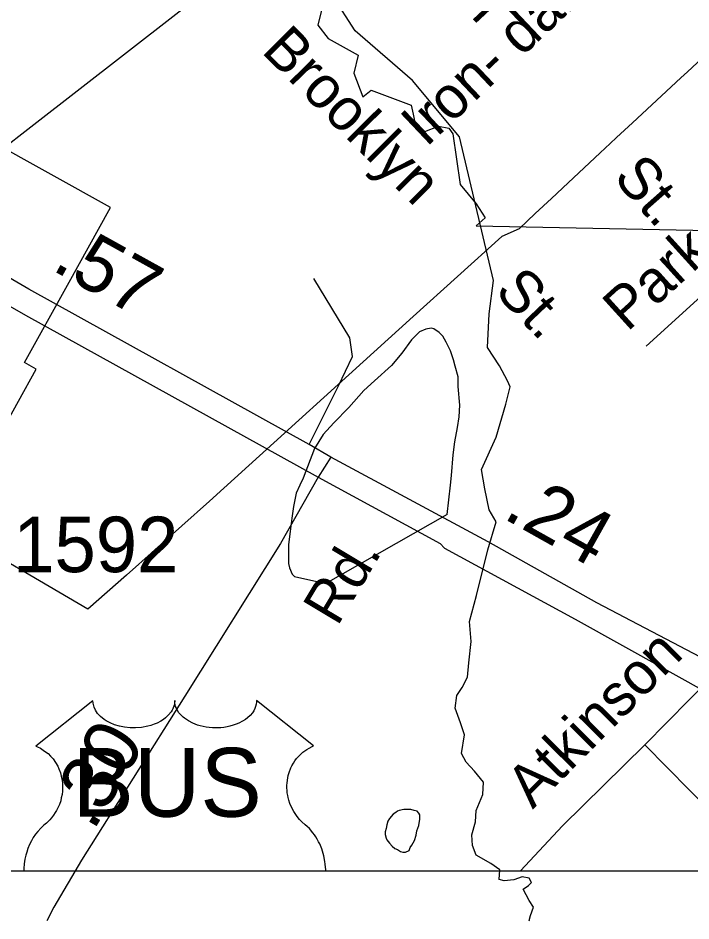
# Model space of a CAD drawing. Extents: x 2169602 to 2449496, y 721995 to 810662.
# Drawn here: x 2395899 to 2397413, y 758895 to 760928 of the extents above; entities that cross this region are included whole.
import ezdxf

# ---------------------------------------------------------------- set-up
doc = ezdxf.new("R2010")
doc.units = 0
doc.layers.add('Default', color=7, linetype='Continuous')

msp = doc.modelspace()

# ---------------------------------------------------------------- linework, layer by layer
at = {"layer": 'Default'}
for p, q in [((2397552.2, 760407.6), (2397312.9, 760189)), ((2396864.9, 759810.2), (2396591.9, 759654.4)), ((2397309.7, 759291.6), (2397549, 759534.9)), ((2397309.7, 759291.6), (2397588.2, 759007.9)), ((2394416.8, 759007.9), (2405610.9, 759007.9)), ((2394416.8, 759007.9), (2405610.9, 759007.9)), ((2395911.7, 759007.9), (2396591.5, 759007.9))]:
    msp.add_line(p, q, dxfattribs=at)
for points in [[(2396603, 759939), (2396554.4, 759967.6), (2395923, 760317.6), (2395622.9, 760491.9), (2395177.7, 760727.3), (2394746.2, 760965.1), (2393978.4, 761387.3), (2393621, 761589.1), (2393006.3, 761938.9), (2392872.5, 762014.9), (2392753.6, 762085.9), (2392456, 762239.1), (2392092.4, 762438.4), (2391563.2, 762740), (2391239.9, 762901.6), (2390201.3, 763483.2), (2389868.2, 763668.8), (2389653, 763799.6), (2389442, 763914.6), (2389169.5, 764051.1)], [(2389166.2, 763989.6), (2389772.3, 763651.3), (2391223.1, 762829.4), (2391763.5, 762535.9), (2392722.5, 762023.7), (2393052.4, 761845.8), (2393604.8, 761534.3), (2393905, 761369.9), (2394721.3, 760920.3), (2395116.7, 760697.4), (2395590.5, 760444.6), (2395915.6, 760259), (2396574.3, 759894.3)], [(2395713, 760515.8), (2395928, 760683.1), (2396469.2, 761104.2)], [(2395713, 760515.8), (2395928, 760683.1), (2396469.2, 761104.2)], [(2397050.2, 758895), (2397049.6, 758896.2), (2397052.6, 758907.1), (2397058.7, 758926), (2397049.6, 758941.2), (2397035.6, 758966.2), (2397047.7, 758974.7), (2397054.4, 758981.4), (2397049, 758991.7), (2397033.7, 758994.2), (2397014.9, 758987.5), (2396993, 758985), (2396982, 758988.1), (2396983.2, 759010), (2396963.1, 759024.6), (2396929.7, 759042.8), (2396921.8, 759064.8), (2396919.9, 759089.1), (2396928.5, 759118.3), (2396930.3, 759143.3), (2396944.9, 759179.8), (2396946.7, 759207.2), (2396926, 759232.1), (2396907.8, 759252.2), (2396896.8, 759272.3), (2396903.5, 759314.3), (2396895, 759341.1), (2396882.8, 759373.9), (2396886.5, 759402.5), (2396898.6, 759420.8), (2396910.2, 759443.9), (2396913.2, 759476.2), (2396918.7, 759524.2), (2396915.1, 759569.3), (2396930.5, 759627.6), (2396956.3, 759730.7), (2396975.3, 759793.3), (2396959.1, 759820.7), (2396949.2, 759868), (2396941.7, 759911.6), (2396975.3, 759983.8), (2396996.5, 760058.5), (2397006.5, 760097.1), (2397000.2, 760110.8), (2396982.8, 760144.5), (2396955.4, 760185.6), (2396959.1, 760261.5), (2396969.3, 760337), (2396892.4, 760660), (2396786.4, 760787.3), (2396658, 760898.6), (2396607.4, 760977.5)], [(2396588.7, 760972.9), (2396574, 760911.3), (2396596.7, 760881.4), (2396664.7, 760844.1), (2396655, 760803.7), (2396675, 760750.1), (2396693.7, 760765.3), (2396783.5, 760731.7), (2396788, 760711.5), (2396791.2, 760696), (2396814.5, 760672.2), (2396845.5, 760684.4), (2396868.2, 760680.1), (2396877.5, 760666.7), (2396893.7, 760553.2), (2396930.2, 760509.1), (2396950, 760477.6), (2396930.2, 760459.9), (2398054.5, 760437.2)], [(2396588.7, 760972.9), (2396574, 760911.3), (2396596.7, 760881.4), (2396664.7, 760844.1), (2396655, 760803.7), (2396675, 760750.1), (2396693.7, 760765.3), (2396783.5, 760731.7), (2396788, 760711.5), (2396791.2, 760696), (2396814.5, 760672.2), (2396845.5, 760684.4), (2396868.2, 760680.1), (2396877.5, 760666.7), (2396893.7, 760553.2), (2396930.2, 760509.1), (2396950, 760477.6), (2396930.2, 760459.9), (2398054.5, 760437.2)], [(2397541.4, 760931.7), (2397427.4, 760826.9), (2397405.4, 760806.6), (2397390.9, 760793.3), (2397281.7, 760691.6), (2397245.9, 760658.4)], [(2397541.4, 760931.7), (2397427.4, 760826.9), (2397405.4, 760806.6), (2397390.9, 760793.3), (2397281.7, 760691.6), (2397245.9, 760658.4)], [(2395859.9, 759993.1), (2395939.7, 760137.5), (2395913.2, 760152.1), (2396009.9, 760326.1), (2396107.2, 760501.1), (2395692.4, 760731.8)], [(2395859.9, 759993.1), (2395939.7, 760137.5), (2395913.2, 760152.1), (2396009.9, 760326.1), (2396107.2, 760501.1), (2395692.4, 760731.8)], [(2397245.9, 760658.4), (2397231.4, 760644.9), (2397209.2, 760624.1), (2397172.9, 760590.1), (2397136.9, 760556.6), (2397099.4, 760521.4), (2397062.9, 760487.3), (2397026.4, 760453.1), (2396987.9, 760435.9), (2396787.9, 760255.9), (2396330.2, 759840.1), (2396142.7, 759673.6), (2396056.2, 759596.7), (2395737.7, 759782.8)], [(2397245.9, 760658.4), (2397231.4, 760644.9), (2397209.2, 760624.1), (2397172.9, 760590.1), (2397136.9, 760556.6), (2397099.4, 760521.4), (2397062.9, 760487.3), (2397026.4, 760453.1), (2396987.9, 760435.9), (2396787.9, 760255.9), (2396330.2, 759840.1), (2396142.7, 759673.6), (2396056.2, 759596.7), (2395737.7, 759782.8)], [(2396554.4, 759967.6), (2396620.4, 760099.6), (2396651.5, 760165.6), (2396645.9, 760208), (2396565, 760341.2)], [(2396864.9, 759810.2), (2396872.2, 759876), (2396874.3, 759898), (2396878.2, 759944.1), (2396881.9, 759973.9), (2396887.6, 760005.9), (2396891.7, 760030.1), (2396893.4, 760056.2), (2396889.3, 760098.1), (2396889.3, 760120.1), (2396882.9, 760144.1), (2396879, 760158.1), (2396872.5, 760178.2), (2396862.6, 760197.9), (2396854.8, 760211.7), (2396846.4, 760219.8), (2396834.5, 760227.7), (2396828.4, 760229.8), (2396816.7, 760227.6), (2396802.7, 760221.6), (2396784.5, 760203.6), (2396763, 760173.2), (2396739.2, 760145.2), (2396701.2, 760111.2), (2396677.4, 760088.8), (2396643.4, 760051), (2396609.8, 760016.7), (2396585.8, 759990.3), (2396566.1, 759958.4), (2396540.5, 759892.1), (2396532.9, 759876.3), (2396524.7, 759858), (2396518.7, 759828.1), (2396514.8, 759801.9), (2396511.2, 759772.1), (2396507.5, 759742.2), (2396507.3, 759726), (2396507.7, 759712.1), (2396507.7, 759700), (2396509.9, 759690.3), (2396515.7, 759676), (2396521.4, 759670.3), (2396591.9, 759654.4)], [(2396603, 759939), (2396574.3, 759894.3)], [(2398201, 759070.6), (2398109, 759119.6), (2397938.9, 759213.3), (2397730, 759323.8), (2397450.4, 759480.7), (2397201.4, 759611.5), (2396957.3, 759748.4), (2396603, 759939)], [(2396574.3, 759894.3), (2396489.7, 759744.7), (2396274.2, 759401.3), (2396041.7, 759031.9), (2395979.7, 758926), (2395963.6, 758895)], [(2396574.3, 759894.3), (2396848.9, 759744.7), (2396858.5, 759734.2), (2397152.8, 759574.1), (2397565.6, 759344.9), (2397973.5, 759118.3), (2398137.9, 759028.6)], [(2396591.5, 759007.9), (2396591.4, 759010.2), (2396590.5, 759022.5), (2396589.6, 759028.8), (2396587.2, 759041.4), (2396585.6, 759047), (2396582.3, 759057.7), (2396577.8, 759068.7), (2396575.4, 759073.5), (2396572.4, 759079), (2396569.3, 759084.1), (2396566, 759089), (2396562.7, 759093.4), (2396554.7, 759102.8), (2396549.8, 759107.7), (2396545.5, 759111.5), (2396537.5, 759118.2), (2396532.2, 759123.7), (2396526.8, 759130), (2396519.3, 759141.4), (2396513.4, 759152.6), (2396510.6, 759159.5), (2396508.3, 759166.7), (2396506.7, 759172.8), (2396505.8, 759177.8), (2396504.8, 759183.5), (2396504.3, 759189), (2396504, 759194.7), (2396504, 759200.1), (2396504.3, 759205.6), (2396505.9, 759217), (2396507.1, 759222.6), (2396509, 759229.1), (2396512.9, 759239.5), (2396515.3, 759244.4), (2396518.6, 759250.1), (2396521.9, 759255.3), (2396525.6, 759260.4), (2396528.7, 759264), (2396532.2, 759267.8), (2396536, 759271.4), (2396539.8, 759274.8), (2396548.7, 759281), (2396554.2, 759284.3), (2396561.2, 759287.7), (2396564.2, 759288.9), (2396435.6, 759391.3), (2396435.5, 759387.5), (2396434.9, 759383), (2396433.6, 759377.8), (2396431.6, 759373), (2396429.4, 759368.3), (2396426.3, 759363.9), (2396421, 759357.7), (2396415.3, 759352.5), (2396410.6, 759348.7), (2396404.2, 759344.7), (2396396.2, 759340.5), (2396390, 759337.9), (2396383.1, 759335.4), (2396375.3, 759333.3), (2396369.5, 759332), (2396362.2, 759330.8), (2396355.6, 759330), (2396349.1, 759329.7), (2396342.1, 759329.6), (2396336.4, 759329.7), (2396329.4, 759330.3), (2396322.6, 759331.3), (2396315.9, 759332.4), (2396309.2, 759334), (2396302.6, 759336), (2396297.5, 759337.8), (2396292.4, 759340), (2396282.2, 759345.2), (2396273.5, 759351.2), (2396270.2, 759353.8), (2396266.7, 759357.2), (2396260.9, 759363.9), (2396257.9, 759368.5), (2396255.2, 759374), (2396253.6, 759377.8), (2396252.7, 759381.5), (2396252, 759385.2), (2396251.6, 759391.2), (2396251.1, 759384.1), (2396250.3, 759380.7), (2396247.6, 759372.9), (2396245.6, 759369.3), (2396243.3, 759365.5), (2396237.9, 759358.7), (2396231.1, 759352.2), (2396226.3, 759348.7), (2396220.1, 759344.7), (2396212.4, 759340.6), (2396205.4, 759337.7), (2396197.9, 759335.1), (2396191.2, 759333.4), (2396176.6, 759330.6), (2396163.4, 759329.6), (2396151.1, 759329.8), (2396138.8, 759331.2), (2396127.4, 759333.5), (2396116.4, 759336.7), (2396106.4, 759340.8), (2396097.6, 759345.5), (2396092.5, 759348.9), (2396084.8, 759355.2), (2396078, 759362.4), (2396073.1, 759369.8), (2396070.2, 759376), (2396069.2, 759379.3), (2396067.9, 759385.6), (2396067.6, 759390.9), (2395939, 759288.5), (2395942.9, 759286.9), (2395949.2, 759283.8), (2395955.8, 759279.8), (2395961, 759276.1), (2395966.4, 759271.8), (2395972.1, 759266.1), (2395977.8, 759259.8), (2395983.3, 759251.9), (2395988.2, 759243.5), (2395991.1, 759237.3), (2395994.3, 759228.7), (2395996.3, 759221.3), (2395998, 759212.8), (2395999, 759203.9), (2395999.2, 759196.3), (2395998.8, 759187.1), (2395997.9, 759179.7), (2395996.3, 759171.9), (2395994.9, 759165.8), (2395991.9, 759157.2), (2395989.5, 759151.5), (2395985.6, 759144), (2395982.7, 759138.9), (2395978.9, 759133.2), (2395974.3, 759127.1), (2395970.4, 759122.7), (2395963, 759115.4), (2395956.7, 759110.3), (2395949.9, 759103.7), (2395943.3, 759096.6), (2395938.3, 759090.1), (2395933.2, 759082.6), (2395929.1, 759075.5), (2395924.9, 759067), (2395921.3, 759058.1), (2395918.5, 759050), (2395916.7, 759043.4), (2395914.6, 759034.2), (2395912.9, 759023.5), (2395911.9, 759013.4), (2395911.7, 759007.9)], [(2397029.4, 759007.9), (2397124.6, 759109), (2397309.7, 759291.6)], [(2396796.7, 759097.8), (2396801, 759110.1), (2396803.3, 759124), (2396803.1, 759130.1), (2396803.3, 759134.1), (2396800.8, 759137.8), (2396796.9, 759142), (2396790.8, 759143.7), (2396782.6, 759145.8), (2396776.6, 759145.9), (2396767, 759145.7), (2396756.7, 759143.6), (2396752.6, 759141.8), (2396748.9, 759139.5), (2396743.2, 759135.5), (2396735.2, 759125.8), (2396731.1, 759119.5), (2396729, 759111.7), (2396727.2, 759103.5), (2396724.9, 759095.7), (2396725.4, 759089.6), (2396727.4, 759081.5), (2396729.2, 759077.6), (2396735.2, 759069.8), (2396741.3, 759063.6), (2396747.1, 759057.9), (2396753.2, 759055.8), (2396759.4, 759051.6), (2396765.3, 759049.8), (2396771.3, 759049.8), (2396779.3, 759053.8), (2396781.5, 759060), (2396785, 759065.9), (2396791, 759076), (2396795.1, 759087.9), (2396796.7, 759097.8)]]:
    msp.add_lwpolyline(points, dxfattribs=at)

# ---------------------------------------------------------------- texts
for s, height, rotation, p in [('Wash- ington', 95, 313.0757, (2396424.7, 761457.3)), ('Iron- dale', 95, 43.4652, (2396817.4, 760635.1)), ('Brooklyn', 95, 314.8262, (2396444.2, 760851.5)), ('St.', 95, 311.4582, (2397236.1, 760567.1)), ('Park', 95, 42.2041, (2397269.9, 760219.7)), ('.57', 125, 331.003, (2395971.6, 760362.1)), ('St.', 95, 313.6441, (2396969, 760310.1)), ('.24', 125, 330.6978, (2396987.2, 759803.3)), ('Rd.', 95, 59.0652, (2396617.4, 759556.1)), ('Atkinson', 95, 45.3245, (2397057.2, 759145.5)), ('.30', 125, 59.5295, (2396068.1, 759095.3))]:
    msp.add_text(s, height=height, rotation=rotation, dxfattribs=at).set_placement(p)
for s, height, p in [('1592', 125, (2395888, 759680.2)), ('BUS', 155, (2396021.3, 759129.6))]:
    msp.add_text(s, height=height, dxfattribs=at).set_placement(p)

doc.saveas('drawing.dxf')
